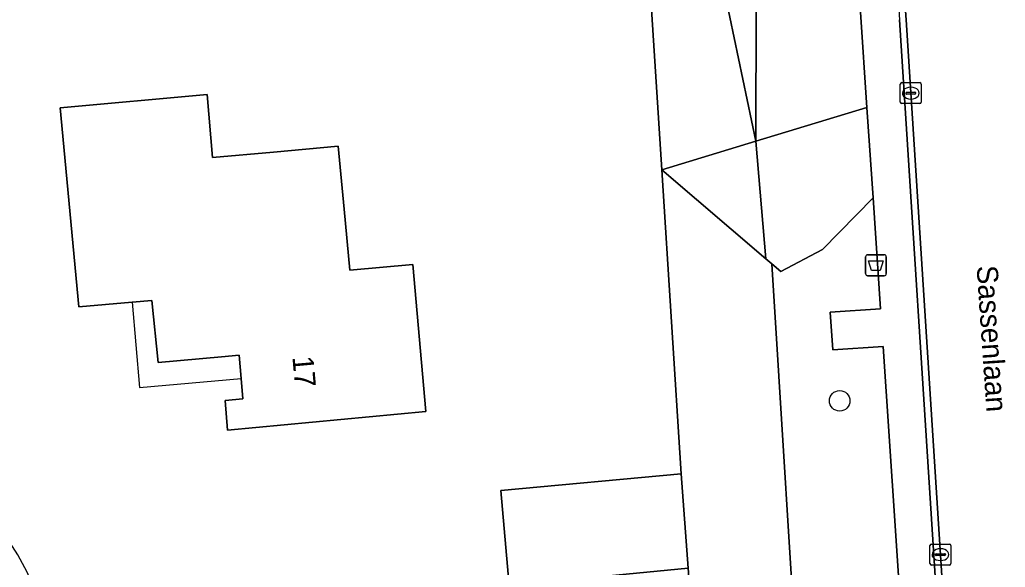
# Model space of a CAD drawing. Extents: x 162156 to 163172, y 378995 to 380779.
# Drawn here: x 162424.68 to 162471.63, y 380683.37 to 380709.43 of the extents above; entities that cross this region are included whole.
import ezdxf

# ---------------------------------------------------------------- set-up
doc = ezdxf.new("R2010")
doc.units = 0
for name, color, linetype in [('IMGEO_Afvalbak', 7, 'Continuous'), ('IMGEO_Berm_groen', 7, 'Continuous'), ('IMGEO_Boom', 7, 'Continuous'), ('IMGEO_Erf', 7, 'Continuous'), ('IMGEO_Groenvoorziening', 7, 'Continuous'), ('IMGEO_Kolk', 7, 'Continuous'), ('IMGEO_Openbare_ruimte_label', 7, 'Continuous'), ('IMGEO_Pand', 7, 'Continuous'), ('IMGEO_Pand_nummerreeks', 7, 'Continuous'), ('IMGEO_Pand_overbouw', 7, 'Continuous'), ('IMGEO_Rijbaan_lokaal_gesloten', 7, 'Continuous'), ('IMGEO_Rijbaan_lokaal_open', 7, 'Continuous'), ('IMGEO_Voetpad_open', 7, 'Continuous')]:
    doc.layers.add(name, color=color, linetype=linetype)

msp = doc.modelspace()

# ---------------------------------------------------------------- linework, layer by layer
at = {"layer": 'IMGEO_Afvalbak'}
for p, q in [((162464.969, 380697.346), (162464.969, 380698.146)), ((162464.969, 380698.146), (162464.969, 380697.346)), ((162465.069, 380698.246), (162465.859, 380698.246)), ((162465.859, 380698.246), (162465.069, 380698.246)), ((162465.959, 380698.146), (162465.959, 380697.346)), ((162465.959, 380697.346), (162465.959, 380698.146)), ((162465.859, 380697.246), (162465.069, 380697.246)), ((162465.069, 380697.246), (162465.859, 380697.246))]:
    msp.add_line(p, q, dxfattribs=at)
msp.add_lwpolyline([(162465.112, 380697.96), (162465.816, 380697.96), (162465.667, 380697.49), (162465.261, 380697.49), (162465.112, 380697.96)], dxfattribs=at)
for centre, start, end in [((162465.069, 380698.146), 90, 180), ((162465.069, 380698.146), 90, 180), ((162465.859, 380698.146), 0, 90), ((162465.859, 380698.146), 360, 90), ((162465.069, 380697.346), 180, 270), ((162465.069, 380697.346), 180, 270), ((162465.859, 380697.346), 270, 0), ((162465.859, 380697.346), 270, 0)]:
    msp.add_arc(centre, 0.1, start, end, dxfattribs=at)
at = {"layer": 'IMGEO_Berm_groen'}
msp.add_lwpolyline([(162396.479, 380728.385), (162396.479, 380724.928), (162401.845, 380724.594), (162411.851, 380724.541), (162420.21, 380724.152), (162430.222, 380723.956), (162443.976, 380724.457), (162447.748, 380724.165), (162450.563, 380723.314), (162454.152, 380720.874), (162457.268, 380717.348), (162458.311, 380715.225), (162459.758, 380710.167), (162459.752, 380703.65), (162465.038, 380705.25), (162464.732, 380709.797)], dxfattribs=at)
for points in [[(162465.038, 380705.25), (162459.752, 380703.65), (162460.213, 380698.056), (162460.5, 380697.81), (162460.932, 380697.44), (162462.919, 380698.497), (162465.326, 380700.959)], [(162465.803, 380693.874), (162463.409, 380693.714), (162463.288, 380695.51), (162465.682, 380695.67), (162465.326, 380700.959), (162462.919, 380698.497), (162460.932, 380697.44), (162460.5, 380697.81), (162461.859, 380676.176), (162466.966, 380676.574)]]:
    msp.add_lwpolyline(points, close=True, dxfattribs=at)
at = {"layer": 'IMGEO_Boom'}
msp.add_circle((162463.74, 380691.291), 0.489, dxfattribs=at)
at = {"layer": 'IMGEO_Erf'}
for points in [[(162456.195, 380687.817), (162455.268, 380702.293), (162454.7, 380711.173), (162451.171, 380717.827), (162447.539, 380719.38), (162421.077, 380719.983), (162399.253, 380720.671), (162377.872, 380722.381), (162356.445, 380725.051), (162357.192, 380717.064), (162353.005, 380716.672), (162352.183, 380725.459), (162315.245, 380730.525), (162304.371, 380721.939), (162302.171, 380699.713), (162301.962, 380699.607), (162295.473, 380636.096)], [(162428.941, 380655.461), (162429.47, 380645.75), (162430.568, 380645.853), (162458.951, 380648.521), (162457.215, 380667.736), (162457.588, 380668.862), (162456.516, 380683.328), (162448, 380682.5), (162447.59, 380687.025), (162456.195, 380687.817)]]:
    msp.add_lwpolyline(points, dxfattribs=at)
msp.add_lwpolyline([(162434.569, 380689.89), (162434.465, 380691.309), (162435.312, 380691.384), (162435.226, 380692.347), (162435.126, 380693.467), (162434.288, 380693.39), (162431.271, 380693.114), (162430.964, 380696.073), (162430.031, 380695.991), (162427.488, 380695.769), (162426.598, 380705.239), (162433.599, 380705.868), (162433.868, 380702.868), (162436.769, 380703.13), (162439.844, 380703.408), (162440.139, 380700.409), (162440.401, 380697.509), (162443.401, 380697.779), (162444.029, 380690.779)], close=True, dxfattribs=at)
msp.add_arc((162415.913, 380678.811), 10.087, 3.3743, 89.9136, dxfattribs=at)
at = {"layer": 'IMGEO_Groenvoorziening'}
for points in [[(162377.872, 380722.381), (162399.253, 380720.671), (162421.077, 380719.983), (162447.539, 380719.38), (162451.171, 380717.827), (162454.7, 380711.173), (162455.268, 380702.293), (162459.752, 380703.65), (162457.481, 380714.488), (162456.364, 380716.71), (162453.441, 380720.052), (162453.408, 380720.072), (162449.918, 380722.23), (162447.348, 380723.11), (162444.081, 380723.42), (162429.878, 380722.973), (162420.115, 380722.97), (162396.479, 380723.869), (162393.395, 380723.986), (162380.959, 380725.101), (162338.065, 380730.593)], [(162463.528, 380649.012), (162461.859, 380676.176), (162460.5, 380697.81), (162460.213, 380698.056), (162455.268, 380702.293), (162456.195, 380687.817), (162456.516, 380683.328), (162457.588, 380668.862), (162457.215, 380667.736), (162458.951, 380648.521), (162462.393, 380648.844)]]:
    msp.add_lwpolyline(points, dxfattribs=at)
for points in [[(162396.479, 380723.869), (162420.115, 380722.97), (162429.878, 380722.973), (162444.081, 380723.42), (162447.348, 380723.11), (162449.918, 380722.23), (162453.408, 380720.072), (162453.441, 380720.052), (162456.364, 380716.71), (162457.481, 380714.488), (162459.752, 380703.65), (162459.758, 380710.167), (162458.311, 380715.225), (162457.268, 380717.348), (162454.152, 380720.874), (162450.563, 380723.314), (162447.748, 380724.165), (162443.976, 380724.457), (162430.222, 380723.956), (162420.21, 380724.152), (162411.851, 380724.541), (162401.845, 380724.594), (162396.479, 380724.928)], [(162460.213, 380698.056), (162459.752, 380703.65), (162455.268, 380702.293)]]:
    msp.add_lwpolyline(points, close=True, dxfattribs=at)
at = {"layer": 'IMGEO_Kolk'}
for p, q in [((162466.701, 380706.437), (162467.553, 380706.437)), ((162466.626, 380705.511), (162466.626, 380706.363)), ((162466.885, 380705.931), (162466.885, 380705.943)), ((162466.928, 380705.98), (162467.326, 380705.98)), ((162467.114, 380706.217), (162467.139, 380706.217)), ((162467.369, 380705.943), (162467.369, 380705.931)), ((162467.627, 380706.363), (162467.627, 380705.511)), ((162467.323, 380705.894), (162466.925, 380705.894)), ((162467.137, 380705.657), (162467.112, 380705.657)), ((162467.553, 380705.437), (162466.701, 380705.437)), ((162468.039, 380683.547), (162468.039, 380684.399)), ((162468.114, 380684.473), (162468.966, 380684.473)), ((162469.04, 380684.399), (162469.04, 380683.547)), ((162468.298, 380683.967), (162468.298, 380683.979)), ((162468.736, 380683.93), (162468.338, 380683.93)), ((162468.341, 380684.016), (162468.739, 380684.016)), ((162468.527, 380684.253), (162468.552, 380684.253)), ((162468.782, 380683.979), (162468.782, 380683.967)), ((162468.966, 380683.473), (162468.114, 380683.473)), ((162468.55, 380683.693), (162468.525, 380683.693))]:
    msp.add_line(p, q, dxfattribs=at)
for points in [[(162466.701, 380706.437), (162467.553, 380706.437)], [(162466.626, 380705.511), (162466.626, 380706.363)], [(162467.627, 380706.363), (162467.627, 380705.511)], [(162467.553, 380705.437), (162466.701, 380705.437)], [(162468.039, 380683.547), (162468.039, 380684.399)], [(162468.114, 380684.473), (162468.966, 380684.473)], [(162469.04, 380684.399), (162469.04, 380683.547)], [(162468.966, 380683.473), (162468.114, 380683.473)]]:
    msp.add_lwpolyline(points, dxfattribs=at)
for centre, radius, start, end in [((162466.703, 380706.361), 0.0765, 91.552, 178.448), ((162466.703, 380706.361), 0.0765, 91.552, 178.448), ((162467.551, 380706.361), 0.0765, 1.552, 88.448), ((162467.551, 380706.361), 0.0765, 1.552, 88.448), ((162466.925, 380705.94), 0.0403, 85.8775, 175.7526), ((162466.922, 380705.93), 0.0366, 178.938, 274.7102), ((162467.326, 380705.937), 0.043, 264.8664, 352.4533), ((162467.33, 380705.942), 0.0386, 1.7309, 96.639), ((162466.703, 380705.513), 0.0765, 181.552, 268.448), ((162466.703, 380705.513), 0.0765, 181.552, 268.448), ((162467.551, 380705.513), 0.0765, 271.552, 358.448), ((162467.551, 380705.513), 0.0765, 271.552, 358.448), ((162468.116, 380684.397), 0.0765, 91.552, 178.448), ((162468.116, 380684.397), 0.0765, 91.552, 178.448), ((162468.964, 380684.397), 0.0765, 1.552, 88.448), ((162468.964, 380684.397), 0.0765, 1.552, 88.448), ((162468.338, 380683.976), 0.0403, 85.8775, 175.7526), ((162468.335, 380683.966), 0.0366, 178.938, 274.7102), ((162468.739, 380683.973), 0.043, 264.8664, 352.4533), ((162468.743, 380683.978), 0.0386, 1.7309, 96.639), ((162468.116, 380683.549), 0.0765, 181.552, 268.448), ((162468.116, 380683.549), 0.0765, 181.552, 268.448), ((162468.964, 380683.549), 0.0765, 271.552, 358.448), ((162468.964, 380683.549), 0.0765, 271.552, 358.448)]:
    msp.add_arc(centre, radius, start, end, dxfattribs=at)
for centre, major_axis, ratio, start_param, end_param in [((162467.113, 380705.937), (-0.387, 0.002), 0.722429, 4.712389, 7.853982), ((162467.138, 380705.937), (-0.39, 0.002), 0.717154, 1.570796, 4.712389), ((162468.526, 380683.973), (-0.387, 0.002), 0.722429, 4.712389, 7.853982), ((162468.551, 380683.973), (-0.39, 0.002), 0.717154, 1.570796, 4.712389)]:
    msp.add_ellipse(centre, major_axis=major_axis, ratio=ratio, start_param=start_param, end_param=end_param, dxfattribs=at)
at = {"layer": 'IMGEO_Pand'}
for points in [[(162440.139, 380700.409), (162439.844, 380703.408), (162436.769, 380703.13), (162433.868, 380702.868), (162433.599, 380705.868), (162426.598, 380705.239), (162427.488, 380695.769), (162430.031, 380695.991), (162430.964, 380696.073), (162431.271, 380693.114), (162434.288, 380693.39), (162435.126, 380693.467), (162435.226, 380692.347), (162435.312, 380691.384), (162434.465, 380691.309), (162434.569, 380689.89), (162444.029, 380690.779), (162443.401, 380697.779), (162440.401, 380697.509)], [(162456.195, 380687.817), (162447.59, 380687.025), (162448, 380682.5), (162456.516, 380683.328)]]:
    msp.add_lwpolyline(points, close=True, dxfattribs=at)
at = {"layer": 'IMGEO_Pand_overbouw'}
msp.add_lwpolyline([(162430.031, 380695.991), (162430.387, 380691.924), (162435.226, 380692.347), (162435.126, 380693.467), (162434.288, 380693.39), (162431.271, 380693.114), (162430.964, 380696.073)], close=True, dxfattribs=at)
at = {"layer": 'IMGEO_Rijbaan_lokaal_gesloten'}
for points in [[(162465.726, 380726.893), (162466.035, 380722.933), (162466.173, 380720.592), (162466.581, 380713.671), (162466.903, 380709.429), (162470.372, 380655.509)], [(162466.903, 380709.429), (162466.581, 380713.671), (162466.173, 380720.592), (162465.884, 380720.286), (162466.582, 380709.432), (162470.053, 380655.488)], [(162470.372, 380655.509), (162466.903, 380709.429)]]:
    msp.add_lwpolyline(points, dxfattribs=at)
at = {"layer": 'IMGEO_Rijbaan_lokaal_open'}
msp.add_arc((162415.913, 380678.811), 10.087, 3.3743, 89.9136, dxfattribs=at)
at = {"layer": 'IMGEO_Voetpad_open'}
for points in [[(162464.732, 380709.797), (162465.038, 380705.25), (162465.326, 380700.959), (162465.682, 380695.67), (162463.288, 380695.51), (162463.409, 380693.714), (162465.803, 380693.874), (162466.966, 380676.574), (162468.239, 380657.63), (162468.3, 380655.001)], [(162470.053, 380655.488), (162466.582, 380709.432)]]:
    msp.add_lwpolyline(points, dxfattribs=at)

# ---------------------------------------------------------------- texts
at = {"layer": 'IMGEO_Openbare_ruimte_label'}
msp.add_text('Sassenlaan', height=1, rotation=273.8979, dxfattribs=at).set_placement((162470.26, 380697.705))
at = {"layer": 'IMGEO_Pand_nummerreeks'}
msp.add_text('17', height=1, rotation=275.1048, dxfattribs=at).set_placement((162437.664, 380693.382))

doc.saveas('drawing.dxf')
